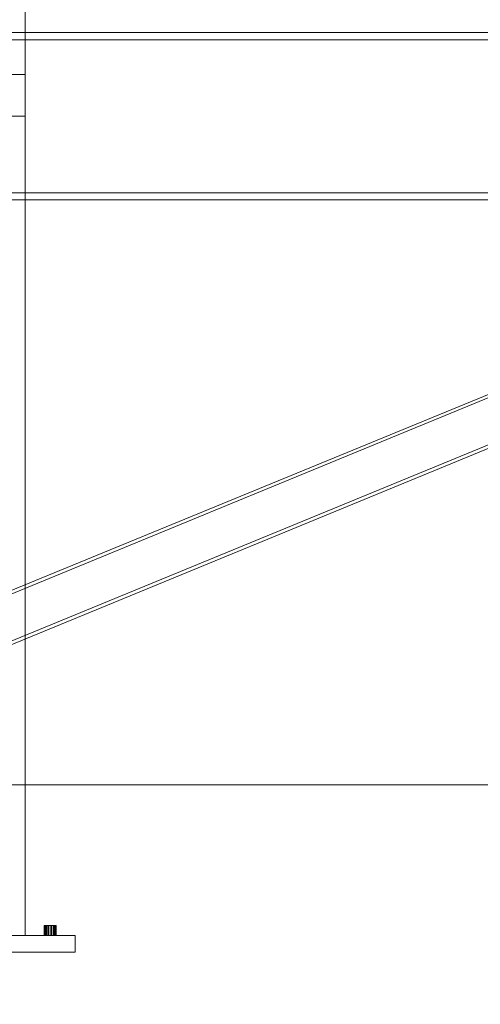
# Model space of a CAD drawing. Header units: millimetres. Extents: x -1970 to 61924, y -58230 to 6847.
# Tile 472 of 656: x 14682 to 15233, y -62 to 1116. Entities that reach past the tile are written whole.
import ezdxf

# ---------------------------------------------------------------- set-up
doc = ezdxf.new("R2010")
doc.units = ezdxf.units.MM
for name, color, linetype, lineweight in [('COTAS_O', 1, 'Continuous', 0), ('COTAS_P', 1, 'Continuous', 0), ('lateral_mezcladora', 7, 'Continuous', 0)]:
    doc.layers.add(name, color=color, linetype=linetype, lineweight=lineweight)
doc.dimstyles.new('R19_100', dxfattribs={"dimtxt": 250, "dimasz": 150, "dimexe": 150, "dimexo": 80, "dimgap": 100, "dimtad": 1, "dimtih": 1, "dimtoh": 1, "dimdsep": 46, "dimcen": 0.09, "dimadec": 0, "dimazin": 0, "dimtfac": 1, "dimtdec": 4, "dimtofl": 0, "dimtmove": 0, "dimatfit": 3, "dimfxl": 1, "dimtolj": 1, "dimtzin": 0, "dimarcsym": 0})

# ---------------------------------------------------------------- blocks, each defined once
blk = doc.blocks.new('DIM_R26_20')
at = {"layer": 'COTAS_O'}
for p, q in [((9808.4, 1100), (9808.4, 200)), ((16008.4, 1100), (16008.4, 200)), ((9808.4, 200), (9958.4, 245)), ((16008.4, 200), (15858.4, 245)), ((9808.4, 200), (16008.4, 200)), ((9808.4, 200), (9958.4, 155)), ((16008.4, 200), (15858.4, 155))]:
    blk.add_line(p, q, dxfattribs=at)
blk.add_text('6200 O', height=250, dxfattribs=at).set_placement((12908.4, 300))
blk = doc.blocks.new('DIM_R26_28')
at = {"layer": 'COTAS_P'}
for p, q in [((-850, 0), (-850, -2500)), ((61924.1, 0), (61924.1, -2500)), ((-850, -2500), (-700, -2455)), ((61924.1, -2500), (61774.1, -2455)), ((-850, -2500), (61924.1, -2500)), ((-850, -2500), (-700, -2545)), ((61924.1, -2500), (61774.1, -2545))]:
    blk.add_line(p, q, dxfattribs=at)
blk.add_text('62774.13 P', height=250, dxfattribs=at).set_placement((30537.1, -2400))

msp = doc.modelspace()

# ---------------------------------------------------------------- linework, layer by layer
at = {"layer": 'lateral_mezcladora'}
for p, q in [((14688.381, 20), (14688.381, 2610)), ((9733.381, 1100), (16053.381, 1100)), ((9808.381, 1100), (16008.381, 1100)), ((9733.381, 1091.5), (16053.381, 1091.5)), ((9808.381, 1091.5), (16008.381, 1091.5)), ((11728.381, 1050), (14688.381, 1050)), ((14688.381, 1000), (14688.381, 1050)), ((11728.381, 1000), (14688.381, 1000)), ((13930.304, 127.745), (15996.97, 977.745)), ((13931.825, 124.046), (15998.492, 974.046)), ((13951.605, 75.954), (16018.271, 925.954)), ((13953.126, 72.255), (16019.793, 922.255)), ((9733.381, 908.5), (16053.381, 908.5)), ((9808.381, 908.5), (16008.381, 908.5)), ((9733.381, 900), (16053.381, 900)), ((9808.381, 900), (16008.381, 900)), ((14711.381, 32), (14711.62, 32)), ((14711.381, 32), (14711.381, 20)), ((14711.62, 32), (14712.319, 32)), ((14711.62, 20), (14711.62, 32)), ((14712.319, 32), (14713.432, 32)), ((14712.319, 20), (14712.319, 32)), ((14713.432, 32), (14714.881, 32)), ((14713.432, 20), (14713.432, 32)), ((14714.881, 32), (14716.57, 32)), ((14714.881, 20), (14714.881, 32)), ((14716.57, 32), (14718.381, 32)), ((14716.57, 20), (14716.57, 32)), ((14718.381, 32), (14720.193, 32)), ((14718.381, 20), (14718.381, 32)), ((14720.193, 32), (14721.881, 32)), ((14720.193, 20), (14720.193, 32)), ((14721.881, 32), (14723.331, 32)), ((14721.881, 20), (14721.881, 32)), ((14723.331, 32), (14724.444, 32)), ((14723.331, 20), (14723.331, 32)), ((14724.444, 32), (14725.143, 32)), ((14724.444, 20), (14724.444, 32)), ((14725.143, 32), (14725.381, 32)), ((14725.143, 20), (14725.143, 32)), ((14725.381, 20), (14725.381, 32)), ((14568.381, 20), (14748.381, 20)), ((14628.381, 20), (14688.381, 20)), ((14711.62, 20), (14711.381, 20)), ((14711.62, 20), (14712.319, 20)), ((14712.319, 20), (14713.432, 20)), ((14713.432, 20), (14714.881, 20)), ((14714.881, 20), (14716.57, 20)), ((14716.57, 20), (14718.381, 20)), ((14718.381, 20), (14720.193, 20)), ((14720.193, 20), (14721.881, 20)), ((14721.881, 20), (14723.331, 20)), ((14723.331, 20), (14724.444, 20)), ((14724.444, 20), (14725.143, 20)), ((14725.143, 20), (14725.381, 20)), ((14748.381, 0), (14748.381, 20)), ((14568.381, 0), (14748.381, 0))]:
    msp.add_line(p, q, dxfattribs=at)

# ---------------------------------------------------------------- dimensions: what is measured, and where the dimension line sits
at = {"layer": 'COTAS_O'}
dim = msp.add_aligned_dim(p1=(9808.381, 1100), p2=(16008.381, 1100), distance=-900, text='<> O', dimstyle='R19_100', dxfattribs=at)
dim.commit()
dim.dimension.update_dxf_attribs({"geometry": 'DIM_R26_20', "text_midpoint": (12908.381, 200)})
at = {"layer": 'COTAS_P'}
dim = msp.add_aligned_dim(p1=(-850, 0), p2=(61924.134, 0), distance=-2500, text='<> P', dimstyle='R19_100', dxfattribs=at)
dim.commit()
dim.dimension.update_dxf_attribs({"geometry": 'DIM_R26_28', "text_midpoint": (30537.067, -2500)})

doc.saveas('drawing.dxf')
